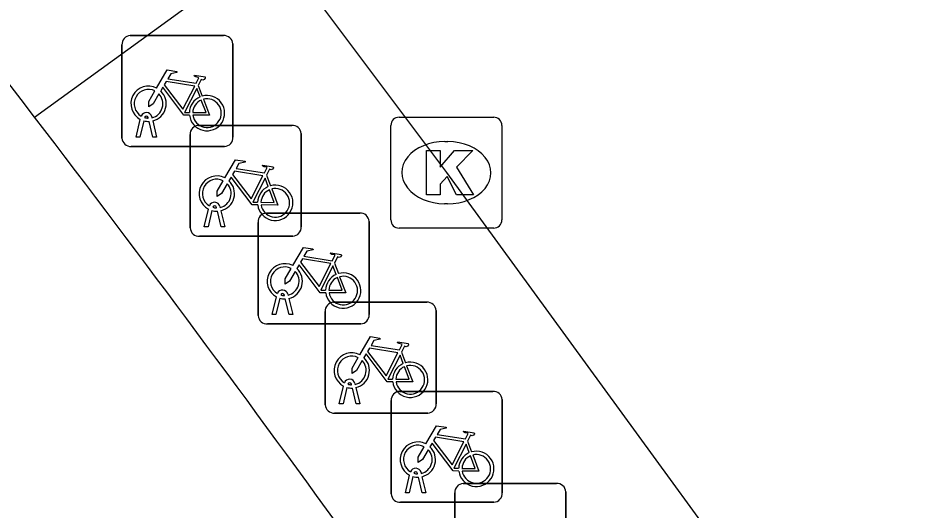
# Model space of a CAD drawing. Extents: x 161087 to 161922, y 382574 to 383873.
# Drawn here: x 161829.41 to 161837.5, y 382973.95 to 382978.39 of the extents above; entities that cross this region are included whole.
import ezdxf

# ---------------------------------------------------------------- set-up
doc = ezdxf.new("R2010")
doc.units = 0
for name, color, linetype in [('IMGEO_Berm_open', 7, 'Continuous'), ('IMGEO_Fietsenrek', 7, 'Continuous'), ('IMGEO_Fietspad_gesloten', 7, 'Continuous'), ('IMGEO_Kolk', 7, 'Continuous'), ('IMGEO_Rijbaan_lokaal_gesloten', 7, 'Continuous')]:
    doc.layers.add(name, color=color, linetype=linetype)

msp = doc.modelspace()

# ---------------------------------------------------------------- linework, layer by layer
at = {"layer": 'IMGEO_Berm_open'}
msp.add_lwpolyline([(161829.563, 382977.495), (161831.723, 382979.066)], dxfattribs=at)
at = {"layer": 'IMGEO_Fietsenrek'}
for p, q in [((161830.4239, 382978.2295), (161831.2648, 382978.2295)), ((161831.2648, 382978.2295), (161830.4239, 382978.2295)), ((161830.3495, 382977.3049), (161830.3495, 382978.1458)), ((161830.3495, 382978.1458), (161830.3495, 382977.3049)), ((161831.3485, 382978.1551), (161831.3485, 382977.3142)), ((161831.3485, 382977.3142), (161831.3485, 382978.1551)), ((161831.0362, 382977.7792), (161831.0725, 382977.684)), ((161830.4765, 382977.3143), (161830.5148, 382977.4743)), ((161830.5869, 382977.4859), (161830.5859, 382977.4902)), ((161830.6176, 382977.4974), (161830.6194, 382977.4895)), ((161830.5452, 382977.4621), (161830.5099, 382977.3143)), ((161830.628, 382977.3143), (161830.5941, 382977.456)), ((161830.6264, 382977.4603), (161830.6614, 382977.3143)), ((161831.0389, 382977.4205), (161831.8798, 382977.4205)), ((161831.8798, 382977.4205), (161831.0389, 382977.4205)), ((161830.5099, 382977.3143), (161830.4765, 382977.3143)), ((161830.6614, 382977.3143), (161830.628, 382977.3143)), ((161830.9645, 382976.4959), (161830.9645, 382977.3368)), ((161830.9645, 382977.3368), (161830.9645, 382976.4959)), ((161831.9635, 382977.3461), (161831.9635, 382976.5052)), ((161831.9635, 382976.5052), (161831.9635, 382977.3461)), ((161831.2741, 382977.2305), (161830.4332, 382977.2305)), ((161830.4332, 382977.2305), (161831.2741, 382977.2305)), ((161831.6512, 382976.9702), (161831.6875, 382976.875)), ((161831.0915, 382976.5053), (161831.1298, 382976.6653)), ((161831.2019, 382976.6769), (161831.2009, 382976.6812)), ((161831.2326, 382976.6884), (161831.2344, 382976.6805)), ((161831.1602, 382976.6531), (161831.1249, 382976.5053)), ((161831.243, 382976.5053), (161831.2091, 382976.647)), ((161831.2414, 382976.6513), (161831.2764, 382976.5053)), ((161831.6509, 382976.6295), (161832.4918, 382976.6295)), ((161832.4918, 382976.6295), (161831.6509, 382976.6295)), ((161831.1249, 382976.5053), (161831.0915, 382976.5053)), ((161831.2764, 382976.5053), (161831.243, 382976.5053)), ((161831.5765, 382975.7049), (161831.5765, 382976.5458)), ((161831.5765, 382976.5458), (161831.5765, 382975.7049)), ((161832.5755, 382976.5551), (161832.5755, 382975.7142)), ((161832.5755, 382975.7142), (161832.5755, 382976.5551)), ((161831.8891, 382976.4215), (161831.0482, 382976.4215)), ((161831.0482, 382976.4215), (161831.8891, 382976.4215)), ((161832.2632, 382976.1792), (161832.2995, 382976.084)), ((161831.7035, 382975.7143), (161831.7418, 382975.8743)), ((161831.7722, 382975.8621), (161831.7369, 382975.7143)), ((161831.8139, 382975.8859), (161831.8129, 382975.8902)), ((161831.855, 382975.7143), (161831.8211, 382975.856)), ((161831.8446, 382975.8974), (161831.8464, 382975.8895)), ((161831.8534, 382975.8603), (161831.8884, 382975.7143)), ((161832.2549, 382975.8255), (161833.0958, 382975.8255)), ((161833.0958, 382975.8255), (161832.2549, 382975.8255)), ((161831.7369, 382975.7143), (161831.7035, 382975.7143)), ((161831.8884, 382975.7143), (161831.855, 382975.7143)), ((161832.1805, 382974.9009), (161832.1805, 382975.7418)), ((161832.1805, 382975.7418), (161832.1805, 382974.9009)), ((161833.1795, 382975.7511), (161833.1795, 382974.9102)), ((161833.1795, 382974.9102), (161833.1795, 382975.7511)), ((161832.5011, 382975.6305), (161831.6602, 382975.6305)), ((161831.6602, 382975.6305), (161832.5011, 382975.6305)), ((161832.8672, 382975.3752), (161832.9035, 382975.28)), ((161832.3075, 382974.9103), (161832.3458, 382975.0703)), ((161832.3762, 382975.0581), (161832.3409, 382974.9103)), ((161832.4179, 382975.0819), (161832.4169, 382975.0862)), ((161832.459, 382974.9103), (161832.4251, 382975.052)), ((161832.4486, 382975.0934), (161832.4504, 382975.0855)), ((161832.4574, 382975.0563), (161832.4924, 382974.9103)), ((161832.8499, 382975.0225), (161833.6908, 382975.0225)), ((161833.6908, 382975.0225), (161832.8499, 382975.0225)), ((161832.3409, 382974.9103), (161832.3075, 382974.9103)), ((161832.4924, 382974.9103), (161832.459, 382974.9103)), ((161832.7755, 382974.0979), (161832.7755, 382974.9388)), ((161832.7755, 382974.9388), (161832.7755, 382974.0979)), ((161833.7745, 382974.9481), (161833.7745, 382974.1072)), ((161833.7745, 382974.1072), (161833.7745, 382974.9481)), ((161833.1051, 382974.8265), (161832.2642, 382974.8265)), ((161832.2642, 382974.8265), (161833.1051, 382974.8265)), ((161833.4622, 382974.5722), (161833.4985, 382974.477)), ((161832.9025, 382974.1073), (161832.9408, 382974.2673)), ((161832.9712, 382974.2551), (161832.9359, 382974.1073)), ((161833.0129, 382974.2789), (161833.0119, 382974.2832)), ((161833.054, 382974.1073), (161833.0201, 382974.249)), ((161833.0436, 382974.2904), (161833.0454, 382974.2825)), ((161833.0524, 382974.2533), (161833.0874, 382974.1073)), ((161833.4229, 382974.1915), (161834.2638, 382974.1915)), ((161834.2638, 382974.1915), (161833.4229, 382974.1915)), ((161832.9359, 382974.1073), (161832.9025, 382974.1073)), ((161833.0874, 382974.1073), (161833.054, 382974.1073)), ((161833.3485, 382973.2669), (161833.3485, 382974.1078)), ((161833.3485, 382974.1078), (161833.3485, 382973.2669)), ((161834.3475, 382974.1171), (161834.3475, 382973.2762)), ((161834.3475, 382973.2762), (161834.3475, 382974.1171)), ((161833.7001, 382974.0235), (161832.8592, 382974.0235)), ((161832.8592, 382974.0235), (161833.7001, 382974.0235))]:
    msp.add_line(p, q, dxfattribs=at)
for points in [[(161830.6621, 382977.7562), (161830.7568, 382977.9197), (161830.843, 382977.9059), (161830.8447, 382977.8972), (161830.7886, 382977.8863), (161830.7624, 382977.841), (161831.0176, 382977.8002)], [(161831.0176, 382977.8002), (161831.0426, 382977.849), (161831.0375, 382977.853), (161831.0143, 382977.8567), (161831.0016, 382977.8642), (161831.0006, 382977.8673), (161831.0028, 382977.8719), (161831.0976, 382977.8568), (161831.0999, 382977.8465), (161831.0905, 382977.8341), (161831.0781, 382977.8277), (161831.0636, 382977.8339), (161831.0362, 382977.7792)], [(161831.0047, 382977.775), (161830.7479, 382977.816), (161830.7312, 382977.7872), (161830.8982, 382977.5669), (161831.0047, 382977.775)], [(161830.6828, 382977.7037), (161830.6312, 382977.6145), (161830.5913, 382977.5885), (161830.5925, 382977.636), (161830.647, 382977.7302)], [(161830.9578, 382977.5115), (161830.9081, 382977.5116), (161830.7174, 382977.7633), (161830.6984, 382977.7305)], [(161831.0527, 382977.677), (161831.0234, 382977.7538), (161830.914, 382977.5357), (161830.9567, 382977.5356)], [(161830.9867, 382977.5355), (161831.1066, 382977.5353), (161831.0634, 382977.6489)], [(161831.0832, 382977.6558), (161831.1382, 382977.5112), (161830.9881, 382977.5115)], [(161831.2771, 382976.9472), (161831.3718, 382977.1107), (161831.458, 382977.0969), (161831.4597, 382977.0882), (161831.4036, 382977.0773), (161831.3774, 382977.032), (161831.6326, 382976.9912)], [(161831.6326, 382976.9912), (161831.6576, 382977.04), (161831.6525, 382977.044), (161831.6293, 382977.0477), (161831.6166, 382977.0552), (161831.6156, 382977.0583), (161831.6178, 382977.0629), (161831.7126, 382977.0478), (161831.7149, 382977.0375), (161831.7055, 382977.0251), (161831.6931, 382977.0187), (161831.6786, 382977.0249), (161831.6512, 382976.9702)], [(161831.6197, 382976.966), (161831.3629, 382977.007), (161831.3462, 382976.9782), (161831.5132, 382976.7579), (161831.6197, 382976.966)], [(161831.2978, 382976.8947), (161831.2462, 382976.8055), (161831.2063, 382976.7795), (161831.2075, 382976.827), (161831.262, 382976.9212)], [(161831.5728, 382976.7025), (161831.5231, 382976.7026), (161831.3324, 382976.9543), (161831.3134, 382976.9215)], [(161831.6677, 382976.868), (161831.6384, 382976.9448), (161831.529, 382976.7267), (161831.5717, 382976.7266)], [(161831.6017, 382976.7265), (161831.7216, 382976.7263), (161831.6784, 382976.8399)], [(161831.6982, 382976.8468), (161831.7532, 382976.7022), (161831.6031, 382976.7025)], [(161831.8891, 382976.1562), (161831.9838, 382976.3197), (161832.07, 382976.3059), (161832.0717, 382976.2972), (161832.0156, 382976.2863), (161831.9894, 382976.241), (161832.2446, 382976.2002)], [(161832.2446, 382976.2002), (161832.2696, 382976.249), (161832.2645, 382976.253), (161832.2413, 382976.2567), (161832.2286, 382976.2642), (161832.2276, 382976.2673), (161832.2298, 382976.2719), (161832.3246, 382976.2568), (161832.3269, 382976.2465), (161832.3175, 382976.2341), (161832.3051, 382976.2277), (161832.2906, 382976.2339), (161832.2632, 382976.1792)], [(161832.2317, 382976.175), (161831.9749, 382976.216), (161831.9582, 382976.1872), (161832.1252, 382975.9669), (161832.2317, 382976.175)], [(161831.9098, 382976.1037), (161831.8582, 382976.0145), (161831.8183, 382975.9885), (161831.8195, 382976.036), (161831.874, 382976.1302)], [(161832.1848, 382975.9115), (161832.1351, 382975.9116), (161831.9444, 382976.1633), (161831.9254, 382976.1305)], [(161832.2797, 382976.077), (161832.2504, 382976.1538), (161832.141, 382975.9357), (161832.1837, 382975.9356)], [(161832.2137, 382975.9355), (161832.3336, 382975.9353), (161832.2904, 382976.0489)], [(161832.3102, 382976.0558), (161832.3652, 382975.9112), (161832.2151, 382975.9115)], [(161832.4931, 382975.3522), (161832.5878, 382975.5157), (161832.674, 382975.5019), (161832.6757, 382975.4932), (161832.6196, 382975.4823), (161832.5934, 382975.437), (161832.8486, 382975.3962)], [(161832.8486, 382975.3962), (161832.8736, 382975.445), (161832.8685, 382975.449), (161832.8453, 382975.4527), (161832.8326, 382975.4602), (161832.8316, 382975.4633), (161832.8338, 382975.4679), (161832.9286, 382975.4528), (161832.9309, 382975.4425), (161832.9215, 382975.4301), (161832.9091, 382975.4237), (161832.8946, 382975.4299), (161832.8672, 382975.3752)], [(161832.8357, 382975.371), (161832.5789, 382975.412), (161832.5622, 382975.3832), (161832.7292, 382975.1629), (161832.8357, 382975.371)], [(161832.5138, 382975.2997), (161832.4622, 382975.2105), (161832.4223, 382975.1845), (161832.4235, 382975.232), (161832.478, 382975.3262)], [(161832.7888, 382975.1075), (161832.7391, 382975.1076), (161832.5484, 382975.3593), (161832.5294, 382975.3265)], [(161832.8837, 382975.273), (161832.8544, 382975.3498), (161832.745, 382975.1317), (161832.7877, 382975.1316)], [(161832.8177, 382975.1315), (161832.9376, 382975.1313), (161832.8944, 382975.2449)], [(161832.9142, 382975.2518), (161832.9692, 382975.1072), (161832.8191, 382975.1075)], [(161833.0881, 382974.5492), (161833.1828, 382974.7127), (161833.269, 382974.6989), (161833.2707, 382974.6902), (161833.2146, 382974.6793), (161833.1884, 382974.634), (161833.4436, 382974.5932)], [(161833.4436, 382974.5932), (161833.4686, 382974.642), (161833.4635, 382974.646), (161833.4403, 382974.6497), (161833.4276, 382974.6572), (161833.4266, 382974.6603), (161833.4288, 382974.6649), (161833.5236, 382974.6498), (161833.5259, 382974.6395), (161833.5165, 382974.6271), (161833.5041, 382974.6207), (161833.4896, 382974.6269), (161833.4622, 382974.5722)], [(161833.3838, 382974.3045), (161833.3341, 382974.3046), (161833.1434, 382974.5563), (161833.1244, 382974.5235)], [(161833.4307, 382974.568), (161833.1739, 382974.609), (161833.1572, 382974.5802), (161833.3242, 382974.3599), (161833.4307, 382974.568)], [(161833.1088, 382974.4967), (161833.0572, 382974.4075), (161833.0173, 382974.3815), (161833.0185, 382974.429), (161833.073, 382974.5232)], [(161833.4787, 382974.47), (161833.4494, 382974.5468), (161833.34, 382974.3287), (161833.3827, 382974.3286)], [(161833.4127, 382974.3285), (161833.5326, 382974.3283), (161833.4894, 382974.4419)], [(161833.5092, 382974.4488), (161833.5642, 382974.3042), (161833.4141, 382974.3045)]]:
    msp.add_lwpolyline(points, dxfattribs=at)
for centre, radius, start, end in [((161830.4272, 382978.1516), 0.0779, 92.4484, 184.28452), ((161830.4272, 382978.1516), 0.0779, 92.4484, 184.28452), ((161831.2706, 382978.1518), 0.0779, 2.4484, 94.28452), ((161831.2706, 382978.1518), 0.0779, 2.4484, 94.28452), ((161830.5891, 382977.6149), 0.159, 62.67661, 242.13685), ((161830.5891, 382977.6149), 0.129, 63.31916, 238.90302), ((161830.5891, 382977.6149), 0.159, 283.5766, 46.60424), ((161830.5891, 382977.6149), 0.129, 283.60429, 43.43025), ((161831.1157, 382977.5309), 0.159, 113.3408, 178.32165), ((161831.1157, 382977.5309), 0.159, 187.0065, 105.77075), ((161831.1157, 382977.5309), 0.129, 113.92302, 177.95563), ((161831.1157, 382977.5309), 0.129, 188.67146, 104.58832), ((161830.5689, 382977.4863), 0.0499, 12.8025, 158.69338), ((161830.5689, 382977.4863), 0.0174, 12.8025, 163.45023), ((161830.5891, 382977.6149), 0.129, 253.41502, 269.02044), ((161830.5891, 382977.6149), 0.159, 253.99666, 271.78671), ((161831.0422, 382977.3426), 0.0779, 92.4484, 184.28452), ((161831.0422, 382977.3426), 0.0779, 92.4484, 184.28452), ((161831.8856, 382977.3428), 0.0779, 2.4484, 94.28452), ((161831.8856, 382977.3428), 0.0779, 2.4484, 94.28452), ((161830.4274, 382977.3082), 0.0779, 182.4484, 274.28452), ((161830.4274, 382977.3082), 0.0779, 182.4484, 274.28452), ((161831.2708, 382977.3084), 0.0779, 272.4484, 4.28452), ((161831.2708, 382977.3084), 0.0779, 272.4484, 4.28452), ((161831.2041, 382976.8059), 0.159, 62.67661, 242.13685), ((161831.2041, 382976.8059), 0.129, 63.31916, 238.90302), ((161831.2041, 382976.8059), 0.159, 283.5766, 46.60424), ((161831.2041, 382976.8059), 0.129, 283.60429, 43.43025), ((161831.7307, 382976.7219), 0.159, 113.3408, 178.32165), ((161831.7307, 382976.7219), 0.159, 187.0065, 105.77075), ((161831.7307, 382976.7219), 0.129, 113.92302, 177.95563), ((161831.7307, 382976.7219), 0.129, 188.67146, 104.58832), ((161831.1839, 382976.6773), 0.0499, 12.8025, 158.69338), ((161831.1839, 382976.6773), 0.0174, 12.8025, 163.45023), ((161831.2041, 382976.8059), 0.129, 253.41502, 269.02044), ((161831.2041, 382976.8059), 0.159, 253.99666, 271.78671), ((161831.6542, 382976.5516), 0.0779, 92.4484, 184.28452), ((161831.6542, 382976.5516), 0.0779, 92.4484, 184.28452), ((161832.4976, 382976.5518), 0.0779, 2.4484, 94.28452), ((161832.4976, 382976.5518), 0.0779, 2.4484, 94.28452), ((161831.0424, 382976.4992), 0.0779, 182.4484, 274.28452), ((161831.0424, 382976.4992), 0.0779, 182.4484, 274.28452), ((161831.8858, 382976.4994), 0.0779, 272.4484, 4.28452), ((161831.8858, 382976.4994), 0.0779, 272.4484, 4.28452), ((161831.8161, 382976.0149), 0.159, 62.67661, 242.13685), ((161831.8161, 382976.0149), 0.129, 63.31916, 238.90302), ((161831.8161, 382976.0149), 0.129, 283.60429, 43.43025), ((161831.8161, 382976.0149), 0.159, 283.5766, 46.60424), ((161832.3427, 382975.9309), 0.159, 187.0065, 105.77075), ((161832.3427, 382975.9309), 0.159, 113.3408, 178.32165), ((161832.3427, 382975.9309), 0.129, 113.92302, 177.95563), ((161832.3427, 382975.9309), 0.129, 188.67146, 104.58832), ((161831.7959, 382975.8863), 0.0499, 12.8025, 158.69338), ((161831.8161, 382976.0149), 0.159, 253.99666, 271.78671), ((161831.7959, 382975.8863), 0.0174, 12.8025, 163.45023), ((161831.8161, 382976.0149), 0.129, 253.41502, 269.02044), ((161832.2582, 382975.7476), 0.0779, 92.4484, 184.28452), ((161832.2582, 382975.7476), 0.0779, 92.4484, 184.28452), ((161833.1016, 382975.7478), 0.0779, 2.4484, 94.28452), ((161833.1016, 382975.7478), 0.0779, 2.4484, 94.28452), ((161831.6544, 382975.7082), 0.0779, 182.4484, 274.28452), ((161831.6544, 382975.7082), 0.0779, 182.4484, 274.28452), ((161832.4978, 382975.7084), 0.0779, 272.4484, 4.28452), ((161832.4978, 382975.7084), 0.0779, 272.4484, 4.28452), ((161832.4201, 382975.2109), 0.159, 62.67661, 242.13685), ((161832.4201, 382975.2109), 0.129, 63.31916, 238.90302), ((161832.4201, 382975.2109), 0.129, 283.60429, 43.43025), ((161832.4201, 382975.2109), 0.159, 283.5766, 46.60424), ((161832.9467, 382975.1269), 0.159, 187.0065, 105.77075), ((161832.9467, 382975.1269), 0.159, 113.3408, 178.32165), ((161832.9467, 382975.1269), 0.129, 113.92302, 177.95563), ((161832.9467, 382975.1269), 0.129, 188.67146, 104.58832), ((161832.3999, 382975.0823), 0.0499, 12.8025, 158.69338), ((161832.4201, 382975.2109), 0.159, 253.99666, 271.78671), ((161832.3999, 382975.0823), 0.0174, 12.8025, 163.45023), ((161832.4201, 382975.2109), 0.129, 253.41502, 269.02044), ((161832.8532, 382974.9446), 0.0779, 92.4484, 184.28452), ((161832.8532, 382974.9446), 0.0779, 92.4484, 184.28452), ((161833.6966, 382974.9448), 0.0779, 2.4484, 94.28452), ((161833.6966, 382974.9448), 0.0779, 2.4484, 94.28452), ((161832.2584, 382974.9042), 0.0779, 182.4484, 274.28452), ((161832.2584, 382974.9042), 0.0779, 182.4484, 274.28452), ((161833.1018, 382974.9044), 0.0779, 272.4484, 4.28452), ((161833.1018, 382974.9044), 0.0779, 272.4484, 4.28452), ((161833.0151, 382974.4079), 0.159, 62.67661, 242.13685), ((161833.0151, 382974.4079), 0.129, 63.31916, 238.90302), ((161833.0151, 382974.4079), 0.129, 283.60429, 43.43025), ((161833.0151, 382974.4079), 0.159, 283.5766, 46.60424), ((161833.5417, 382974.3239), 0.159, 187.0065, 105.77075), ((161833.5417, 382974.3239), 0.159, 113.3408, 178.32165), ((161833.5417, 382974.3239), 0.129, 113.92302, 177.95563), ((161833.5417, 382974.3239), 0.129, 188.67146, 104.58832), ((161832.9949, 382974.2793), 0.0499, 12.8025, 158.69338), ((161833.0151, 382974.4079), 0.159, 253.99666, 271.78671), ((161832.9949, 382974.2793), 0.0174, 12.8025, 163.45023), ((161833.0151, 382974.4079), 0.129, 253.41502, 269.02044), ((161833.4262, 382974.1136), 0.0779, 92.4484, 184.28452), ((161833.4262, 382974.1136), 0.0779, 92.4484, 184.28452), ((161834.2696, 382974.1138), 0.0779, 2.4484, 94.28452), ((161834.2696, 382974.1138), 0.0779, 2.4484, 94.28452), ((161832.8534, 382974.1012), 0.0779, 182.4484, 274.28452), ((161832.8534, 382974.1012), 0.0779, 182.4484, 274.28452), ((161833.6968, 382974.1014), 0.0779, 272.4484, 4.28452), ((161833.6968, 382974.1014), 0.0779, 272.4484, 4.28452)]:
    msp.add_arc(centre, radius, start, end, dxfattribs=at)
at = {"layer": 'IMGEO_Fietspad_gesloten'}
for centre, radius, start, end in [((161693.4133, 382873.523), 171.3095, 37.367511, 41.604115), ((161693.1199, 382873.2549), 171.7053, 35.757115, 37.379176)]:
    msp.add_arc(centre, radius, start, end, dxfattribs=at)
at = {"layer": 'IMGEO_Kolk'}
for p, q in [((161832.8459, 382977.4945), (161833.6981, 382977.4945)), ((161832.7715, 382976.5679), (161832.7715, 382977.4201)), ((161833.7725, 382977.4201), (161833.7725, 382976.5679)), ((161833.2595, 382977.2737), (161833.2845, 382977.2737)), ((161833.2815, 382976.7143), (161833.2566, 382976.7143)), ((161833.6981, 382976.4935), (161832.8459, 382976.4935))]:
    msp.add_line(p, q, dxfattribs=at)
for points in [[(161832.8459, 382977.4945), (161833.6981, 382977.4945)], [(161832.7715, 382976.5679), (161832.7715, 382977.4201)], [(161833.7725, 382977.4201), (161833.7725, 382976.5679)], [(161833.0917, 382977.194), (161833.2152, 382977.194), (161833.2152, 382977.0428), (161833.3448, 382977.194), (161833.5094, 382977.194), (161833.3633, 382977.0431), (161833.5159, 382976.794), (161833.3636, 382976.794), (161833.2793, 382976.9582), (161833.2152, 382976.8912), (161833.2152, 382976.794), (161833.0917, 382976.794), (161833.0917, 382977.194)], [(161833.6981, 382976.4935), (161832.8459, 382976.4935)]]:
    msp.add_lwpolyline(points, dxfattribs=at)
for centre, start, end in [((161832.848, 382977.418), 91.55205, 178.44795), ((161832.848, 382977.418), 91.55205, 178.44795), ((161833.696, 382977.418), 1.55205, 88.44795), ((161833.696, 382977.418), 1.55205, 88.44795), ((161832.848, 382976.57), 181.55205, 268.44795), ((161832.848, 382976.57), 181.55205, 268.44795), ((161833.696, 382976.57), 271.55205, 358.44795), ((161833.696, 382976.57), 271.55205, 358.44795)]:
    msp.add_arc(centre, 0.0765, start, end, dxfattribs=at)
for centre, major_axis, ratio, start_param, end_param in [((161833.258, 382976.994), (-0.3872, 0.002), 0.722429, 4.712389, 7.853982), ((161833.283, 382976.994), (-0.3901, 0.002), 0.717154, 1.570796, 4.712389)]:
    msp.add_ellipse(centre, major_axis=major_axis, ratio=ratio, start_param=start_param, end_param=end_param, dxfattribs=at)
at = {"layer": 'IMGEO_Rijbaan_lokaal_gesloten'}
msp.add_lwpolyline([(161831.723, 382979.066), (161833.272, 382976.994), (161837.503, 382971.184)], dxfattribs=at)

doc.saveas('drawing.dxf')
